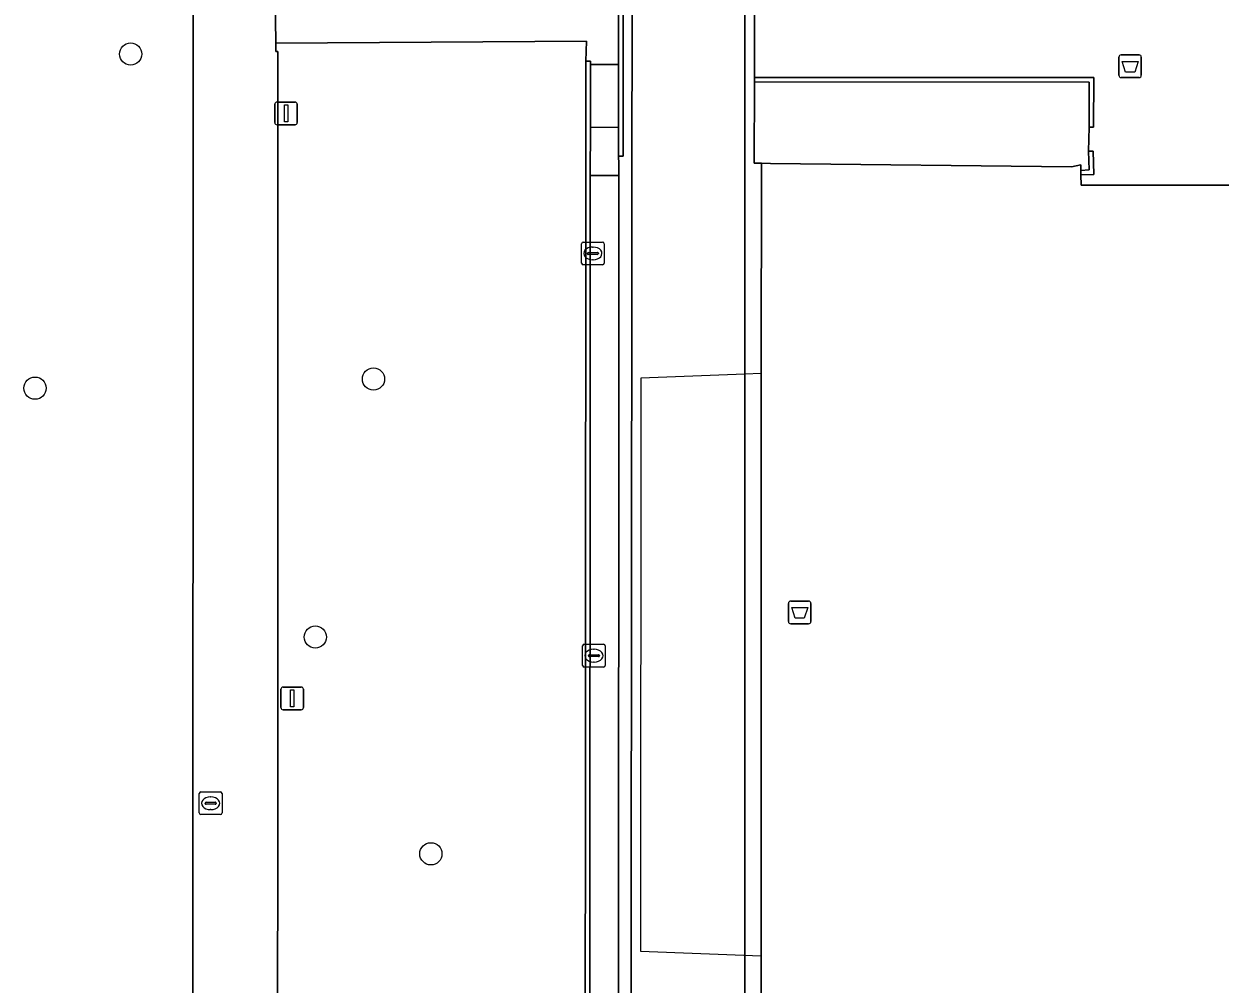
# Model space of a CAD drawing. Extents: x 161477 to 163040, y 383680 to 384871.
# Drawn here: x 161684.2 to 161736.9, y 384304.1 to 384346.3 of the extents above; entities that cross this region are included whole.
import ezdxf

# ---------------------------------------------------------------- set-up
doc = ezdxf.new("R2010")
doc.units = 0
for name, color, linetype in [('IMGEO_Afvalbak', 7, 'Continuous'), ('IMGEO_Boom', 7, 'Continuous'), ('IMGEO_Erf', 7, 'Continuous'), ('IMGEO_Fietspad_gesloten', 7, 'Continuous'), ('IMGEO_Groenvoorziening', 7, 'Continuous'), ('IMGEO_Kolk', 7, 'Continuous'), ('IMGEO_Lichtmast', 7, 'Continuous'), ('IMGEO_Muur', 7, 'Continuous'), ('IMGEO_Pand', 7, 'Continuous'), ('IMGEO_Pand_overbouw', 7, 'Continuous'), ('IMGEO_Rijbaan_lokaal_open', 7, 'Continuous'), ('IMGEO_Rioolput', 7, 'Continuous'), ('IMGEO_Voetpad_op_trap', 7, 'Continuous'), ('IMGEO_Voetpad_open', 7, 'Continuous')]:
    doc.layers.add(name, color=color, linetype=linetype)

msp = doc.modelspace()

# ---------------------------------------------------------------- linework, layer by layer
at = {"layer": 'IMGEO_Afvalbak'}
for p, q in [((161732.415, 384344.08), (161732.415, 384344.88)), ((161732.415, 384344.88), (161732.415, 384344.08)), ((161732.515, 384344.98), (161733.305, 384344.98)), ((161733.305, 384344.98), (161732.515, 384344.98)), ((161733.405, 384344.88), (161733.405, 384344.08)), ((161733.405, 384344.08), (161733.405, 384344.88)), ((161733.305, 384343.98), (161732.515, 384343.98)), ((161732.515, 384343.98), (161733.305, 384343.98)), ((161717.865, 384320.04), (161717.865, 384320.84)), ((161717.865, 384320.84), (161717.865, 384320.04)), ((161717.965, 384320.94), (161718.755, 384320.94)), ((161718.755, 384320.94), (161717.965, 384320.94)), ((161718.855, 384320.84), (161718.855, 384320.04)), ((161718.855, 384320.04), (161718.855, 384320.84)), ((161718.755, 384319.94), (161717.965, 384319.94)), ((161717.965, 384319.94), (161718.755, 384319.94))]:
    msp.add_line(p, q, dxfattribs=at)
for points in [[(161732.558, 384344.694), (161733.262, 384344.694), (161733.113, 384344.224), (161732.707, 384344.224), (161732.558, 384344.694)], [(161718.008, 384320.654), (161718.712, 384320.654), (161718.563, 384320.184), (161718.157, 384320.184), (161718.008, 384320.654)]]:
    msp.add_lwpolyline(points, dxfattribs=at)
for centre, start, end in [((161732.515, 384344.88), 90, 180), ((161732.515, 384344.88), 90, 180), ((161733.305, 384344.88), 0, 90), ((161733.305, 384344.88), 360, 90), ((161732.515, 384344.08), 180, 270), ((161732.515, 384344.08), 180, 270), ((161733.305, 384344.08), 270, 0), ((161733.305, 384344.08), 270, 0), ((161717.965, 384320.84), 90, 180), ((161717.965, 384320.84), 90, 180), ((161718.755, 384320.84), 0, 90), ((161718.755, 384320.84), 360, 90), ((161717.965, 384320.04), 180, 270), ((161717.965, 384320.04), 180, 270), ((161718.755, 384320.04), 270, 0), ((161718.755, 384320.04), 270, 0)]:
    msp.add_arc(centre, 0.1, start, end, dxfattribs=at)
at = {"layer": 'IMGEO_Boom'}
for centre in [(161688.899, 384345.015), (161684.689, 384330.312), (161699.592, 384330.713), (161697.03, 384319.36), (161702.12, 384309.82)]:
    msp.add_circle(centre, 0.489, dxfattribs=at)
at = {"layer": 'IMGEO_Erf'}
msp.add_lwpolyline([(161716.367, 384343.789), (161716.355, 384340.208), (161716.675, 384340.207), (161717.075, 384340.205), (161730.337, 384340.055), (161730.735, 384340.145), (161730.742, 384339.895), (161731.105, 384339.918), (161731.084, 384340.743), (161731.102, 384341.792), (161731.102, 384343.783)], close=True, dxfattribs=at)
at = {"layer": 'IMGEO_Fietspad_gesloten'}
for points in [[(161692.316, 384355.236), (161691.799, 384351.355), (161691.861, 384351.35), (161691.828, 384350.073), (161691.764, 384348.214), (161691.759, 384347.47), (161691.653, 384347.47), (161691.641, 384295.983)], [(161695.371, 384295.924), (161695.386, 384316.919), (161695.383, 384345.124), (161695.299, 384345.124), (161695.294, 384345.49), (161695.263, 384347.608), (161695.253, 384348.266), (161695.383, 384348.265)]]:
    msp.add_lwpolyline(points, dxfattribs=at)
at = {"layer": 'IMGEO_Groenvoorziening'}
for points in [[(161691.641, 384295.983), (161691.653, 384347.47)], [(161695.546, 384290.569), (161708.91, 384290.575), (161708.915, 384291.578), (161708.918, 384296.357), (161708.947, 384339.669), (161708.95, 384344.702), (161708.973, 384345.586), (161695.294, 384345.49), (161695.299, 384345.124), (161695.383, 384345.124), (161695.386, 384316.919), (161695.371, 384295.924)]]:
    msp.add_lwpolyline(points, dxfattribs=at)
at = {"layer": 'IMGEO_Kolk'}
for p, q in [((161708.752, 384335.814), (161708.752, 384336.666)), ((161708.827, 384336.74), (161709.679, 384336.74)), ((161709.753, 384336.666), (161709.753, 384335.814)), ((161709.011, 384336.234), (161709.011, 384336.246)), ((161709.449, 384336.197), (161709.051, 384336.197)), ((161709.054, 384336.283), (161709.452, 384336.283)), ((161709.24, 384336.52), (161709.265, 384336.52)), ((161709.495, 384336.246), (161709.495, 384336.234)), ((161709.679, 384335.74), (161708.827, 384335.74)), ((161709.263, 384335.96), (161709.238, 384335.96)), ((161708.798, 384318.114), (161708.798, 384318.966)), ((161708.873, 384319.04), (161709.725, 384319.04)), ((161709.286, 384318.82), (161709.311, 384318.82)), ((161709.799, 384318.966), (161709.799, 384318.114)), ((161709.057, 384318.534), (161709.057, 384318.546)), ((161709.495, 384318.497), (161709.097, 384318.497)), ((161709.1, 384318.583), (161709.498, 384318.583)), ((161709.309, 384318.26), (161709.284, 384318.26)), ((161709.541, 384318.546), (161709.541, 384318.534)), ((161709.725, 384318.04), (161708.873, 384318.04))]:
    msp.add_line(p, q, dxfattribs=at)
for points in [[(161708.752, 384335.814), (161708.752, 384336.666)], [(161708.827, 384336.74), (161709.679, 384336.74)], [(161709.753, 384336.666), (161709.753, 384335.814)], [(161709.679, 384335.74), (161708.827, 384335.74)], [(161708.798, 384318.114), (161708.798, 384318.966)], [(161708.873, 384319.04), (161709.725, 384319.04)], [(161709.799, 384318.966), (161709.799, 384318.114)], [(161709.725, 384318.04), (161708.873, 384318.04)]]:
    msp.add_lwpolyline(points, dxfattribs=at)
for centre, radius, start, end in [((161708.829, 384336.664), 0.0765, 91.552, 178.448), ((161708.829, 384336.664), 0.0765, 91.552, 178.448), ((161709.677, 384336.664), 0.0765, 1.552, 88.448), ((161709.677, 384336.664), 0.0765, 1.552, 88.448), ((161709.051, 384336.243), 0.0403, 85.8775, 175.7526), ((161709.048, 384336.233), 0.0366, 178.938, 274.7102), ((161709.452, 384336.24), 0.043, 264.8664, 352.4533), ((161709.456, 384336.245), 0.0386, 1.7309, 96.639), ((161708.829, 384335.816), 0.0765, 181.552, 268.448), ((161708.829, 384335.816), 0.0765, 181.552, 268.448), ((161709.677, 384335.816), 0.0765, 271.552, 358.448), ((161709.677, 384335.816), 0.0765, 271.552, 358.448), ((161708.875, 384318.964), 0.0765, 91.552, 178.448), ((161708.875, 384318.964), 0.0765, 91.552, 178.448), ((161709.723, 384318.964), 0.0765, 1.552, 88.448), ((161709.723, 384318.964), 0.0765, 1.552, 88.448), ((161709.097, 384318.543), 0.0403, 85.8775, 175.7526), ((161709.094, 384318.533), 0.0366, 178.938, 274.7102), ((161709.498, 384318.54), 0.043, 264.8664, 352.4533), ((161709.502, 384318.545), 0.0386, 1.7309, 96.639), ((161708.875, 384318.116), 0.0765, 181.552, 268.448), ((161708.875, 384318.116), 0.0765, 181.552, 268.448), ((161709.723, 384318.116), 0.0765, 271.552, 358.448), ((161709.723, 384318.116), 0.0765, 271.552, 358.448)]:
    msp.add_arc(centre, radius, start, end, dxfattribs=at)
for centre, major_axis, ratio, start_param, end_param in [((161709.239, 384336.24), (-0.387, 0.002), 0.722429, 4.712389, 7.853982), ((161709.264, 384336.24), (-0.39, 0.002), 0.717154, 1.570796, 4.712389), ((161709.285, 384318.54), (-0.387, 0.002), 0.722429, 4.712389, 7.853982), ((161709.31, 384318.54), (-0.39, 0.002), 0.717154, 1.570796, 4.712389)]:
    msp.add_ellipse(centre, major_axis=major_axis, ratio=ratio, start_param=start_param, end_param=end_param, dxfattribs=at)
at = {"layer": 'IMGEO_Lichtmast'}
for p, q in [((161695.348, 384342.905), (161696.138, 384342.905)), ((161696.138, 384342.905), (161695.348, 384342.905)), ((161695.248, 384342.005), (161695.248, 384342.805)), ((161695.248, 384342.805), (161695.248, 384342.005)), ((161696.238, 384342.805), (161696.238, 384342.005)), ((161696.238, 384342.005), (161696.238, 384342.805)), ((161696.138, 384341.905), (161695.348, 384341.905)), ((161695.348, 384341.905), (161696.138, 384341.905)), ((161695.616, 384317.159), (161696.406, 384317.159)), ((161696.406, 384317.159), (161695.616, 384317.159)), ((161695.516, 384316.259), (161695.516, 384317.059)), ((161695.516, 384317.059), (161695.516, 384316.259)), ((161696.506, 384317.059), (161696.506, 384316.259)), ((161696.506, 384316.259), (161696.506, 384317.059)), ((161696.406, 384316.159), (161695.616, 384316.159)), ((161695.616, 384316.159), (161696.406, 384316.159))]:
    msp.add_line(p, q, dxfattribs=at)
for points in [[(161695.668, 384342.78), (161695.818, 384342.78), (161695.818, 384342.03), (161695.668, 384342.03), (161695.668, 384342.78)], [(161695.936, 384317.034), (161696.086, 384317.034), (161696.086, 384316.284), (161695.936, 384316.284), (161695.936, 384317.034)]]:
    msp.add_lwpolyline(points, dxfattribs=at)
for centre, start, end in [((161695.348, 384342.805), 90, 180), ((161695.348, 384342.805), 90, 180), ((161696.138, 384342.805), 0, 90), ((161696.138, 384342.805), 360, 90), ((161695.348, 384342.005), 180, 270), ((161695.348, 384342.005), 180, 270), ((161696.138, 384342.005), 270, 0), ((161696.138, 384342.005), 270, 0), ((161695.616, 384317.059), 90, 180), ((161695.616, 384317.059), 90, 180), ((161696.406, 384317.059), 0, 90), ((161696.406, 384317.059), 360, 90), ((161695.616, 384316.259), 180, 270), ((161695.616, 384316.259), 180, 270), ((161696.406, 384316.259), 270, 0), ((161696.406, 384316.259), 270, 0)]:
    msp.add_arc(centre, 0.1, start, end, dxfattribs=at)
at = {"layer": 'IMGEO_Muur'}
msp.add_lwpolyline([(161710.384, 384352.531), (161710.384, 384350.889), (161710.384, 384350.653), (161710.384, 384350.3), (161710.384, 384348.69), (161710.384, 384348.346), (161710.384, 384348.114), (161710.384, 384344.551), (161710.384, 384341.785), (161710.384, 384340.528), (161710.584, 384340.528), (161710.584, 384348.338), (161710.584, 384348.689), (161710.584, 384350.3), (161710.584, 384350.651), (161710.584, 384350.899), (161710.584, 384352.53)], dxfattribs=at)
for points in [[(161709.135, 384339.669), (161709.148, 384341.796), (161709.149, 384344.271), (161709.15, 384344.552), (161709.15, 384344.702), (161708.95, 384344.702), (161708.947, 384339.669), (161708.918, 384296.357), (161708.915, 384291.578), (161709.115, 384291.578), (161709.115, 384291.708), (161709.115, 384292.008), (161709.117, 384294.478), (161709.118, 384296.359)], [(161716.367, 384343.789), (161731.102, 384343.783), (161731.102, 384341.792), (161731.302, 384341.792), (161731.311, 384343.981), (161716.368, 384343.989)], [(161730.742, 384339.895), (161730.747, 384339.695), (161731.307, 384339.71), (161731.279, 384340.743), (161731.084, 384340.743), (161731.105, 384339.918)]]:
    msp.add_lwpolyline(points, close=True, dxfattribs=at)
at = {"layer": 'IMGEO_Pand'}
msp.add_lwpolyline([(161737.785, 384339.243), (161730.759, 384339.245), (161730.747, 384339.695), (161730.742, 384339.895), (161730.735, 384340.145), (161730.337, 384340.055), (161717.075, 384340.205), (161716.675, 384340.207), (161716.67, 384330.95), (161716.669, 384305.336), (161716.639, 384296.084)], dxfattribs=at)
at = {"layer": 'IMGEO_Pand_overbouw'}
msp.add_lwpolyline([(161716.67, 384330.95), (161715.948, 384330.922), (161711.365, 384330.746), (161711.347, 384305.537), (161716.669, 384305.336)], close=True, dxfattribs=at)
at = {"layer": 'IMGEO_Rijbaan_lokaal_open'}
for points in [[(161710.984, 384352.526), (161710.982, 384350.889), (161710.982, 384350.65), (161710.922, 384292.588), (161710.909, 384285.627), (161710.909, 384285.388), (161710.906, 384283.946)], [(161715.943, 384283.744), (161715.942, 384285.387), (161715.939, 384285.629), (161715.94, 384291.552), (161715.952, 384350.649)]]:
    msp.add_lwpolyline(points, dxfattribs=at)
at = {"layer": 'IMGEO_Rioolput'}
for p, q in [((161691.922, 384311.618), (161691.922, 384312.47)), ((161691.997, 384312.544), (161692.849, 384312.544)), ((161692.923, 384312.47), (161692.923, 384311.618)), ((161692.181, 384312.038), (161692.181, 384312.05)), ((161692.619, 384312.001), (161692.221, 384312.001)), ((161692.224, 384312.087), (161692.622, 384312.087)), ((161692.41, 384312.324), (161692.435, 384312.324)), ((161692.665, 384312.05), (161692.665, 384312.038)), ((161692.849, 384311.544), (161691.997, 384311.544)), ((161692.433, 384311.764), (161692.408, 384311.764))]:
    msp.add_line(p, q, dxfattribs=at)
for points in [[(161691.922, 384311.618), (161691.922, 384312.47)], [(161691.997, 384312.544), (161692.849, 384312.544)], [(161692.923, 384312.47), (161692.923, 384311.618)], [(161692.849, 384311.544), (161691.997, 384311.544)]]:
    msp.add_lwpolyline(points, dxfattribs=at)
for centre, radius, start, end in [((161691.999, 384312.468), 0.0765, 91.552, 178.448), ((161691.999, 384312.468), 0.0765, 91.552, 178.448), ((161692.847, 384312.468), 0.0765, 1.552, 88.448), ((161692.847, 384312.468), 0.0765, 1.552, 88.448), ((161692.221, 384312.047), 0.0403, 85.8775, 175.7526), ((161692.218, 384312.037), 0.0366, 178.938, 274.7102), ((161692.622, 384312.044), 0.043, 264.8664, 352.4533), ((161692.626, 384312.049), 0.0386, 1.7309, 96.639), ((161691.999, 384311.62), 0.0765, 181.552, 268.448), ((161691.999, 384311.62), 0.0765, 181.552, 268.448), ((161692.847, 384311.62), 0.0765, 271.552, 358.448), ((161692.847, 384311.62), 0.0765, 271.552, 358.448)]:
    msp.add_arc(centre, radius, start, end, dxfattribs=at)
for centre, major_axis, ratio, start_param, end_param in [((161692.409, 384312.044), (-0.387, 0.002), 0.722429, 4.712389, 7.853982), ((161692.434, 384312.044), (-0.39, 0.002), 0.717154, 1.570796, 4.712389)]:
    msp.add_ellipse(centre, major_axis=major_axis, ratio=ratio, start_param=start_param, end_param=end_param, dxfattribs=at)
at = {"layer": 'IMGEO_Voetpad_op_trap'}
msp.add_lwpolyline([(161710.384, 384344.551), (161709.15, 384344.552), (161709.149, 384344.271), (161709.148, 384341.796), (161710.384, 384341.785)], close=True, dxfattribs=at)
at = {"layer": 'IMGEO_Voetpad_open'}
for points in [[(161697.862, 384352.449), (161697.933, 384347.66), (161695.263, 384347.608), (161695.294, 384345.49), (161708.973, 384345.586), (161708.95, 384344.702), (161709.15, 384344.702), (161709.15, 384344.552), (161710.384, 384344.551), (161710.384, 384348.114)], [(161710.584, 384352.53), (161710.584, 384350.899), (161710.584, 384350.651), (161710.584, 384350.3), (161710.584, 384348.689), (161710.584, 384348.338), (161710.584, 384340.528), (161710.384, 384340.528), (161710.404, 384340.188), (161710.404, 384339.888), (161710.404, 384339.668), (161710.389, 384296.375)], [(161710.906, 384283.946), (161710.909, 384285.388), (161710.909, 384285.627), (161710.922, 384292.588), (161710.982, 384350.65), (161710.982, 384350.889), (161710.984, 384352.526)], [(161715.952, 384352.503), (161715.952, 384350.888), (161715.952, 384350.649), (161715.94, 384291.552), (161715.939, 384285.629), (161715.942, 384285.387), (161715.943, 384283.744)], [(161716.337, 384284.237), (161716.337, 384285.387), (161716.337, 384285.63), (161716.338, 384288.178), (161716.313, 384292.285), (161716.313, 384292.485), (161716.309, 384296.084), (161716.639, 384296.084), (161716.669, 384305.336), (161716.67, 384330.95), (161716.675, 384340.207), (161716.355, 384340.208), (161716.367, 384343.789), (161716.368, 384343.989), (161716.377, 384348.086), (161716.365, 384350.649), (161716.363, 384350.894), (161716.358, 384352.024)], [(161736.961, 384348.074), (161716.377, 384348.086), (161716.368, 384343.989), (161731.311, 384343.981), (161731.302, 384341.792), (161731.102, 384341.792), (161731.084, 384340.743), (161731.279, 384340.743), (161731.307, 384339.71), (161730.747, 384339.695), (161730.759, 384339.245), (161737.785, 384339.243)]]:
    msp.add_lwpolyline(points, dxfattribs=at)
for points in [[(161709.135, 384339.669), (161710.404, 384339.668), (161710.404, 384339.888), (161710.404, 384340.188), (161710.384, 384340.528), (161710.384, 384341.785), (161709.148, 384341.796)], [(161709.118, 384296.359), (161710.289, 384296.375), (161710.389, 384296.375), (161710.404, 384339.668), (161709.135, 384339.669)]]:
    msp.add_lwpolyline(points, close=True, dxfattribs=at)

doc.saveas('drawing.dxf')
